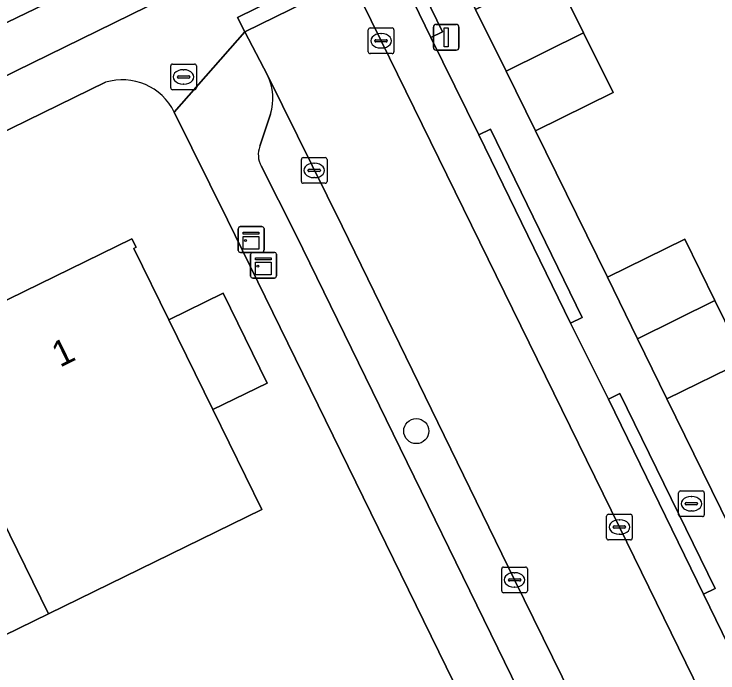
# Model space of a CAD drawing. Extents: x 160455 to 162082, y 388339 to 389736.
# Drawn here: x 160872.78 to 160900.16, y 388856.02 to 388881.65 of the extents above; entities that cross this region are included whole.
import ezdxf

# ---------------------------------------------------------------- set-up
doc = ezdxf.new("R2010")
doc.units = 0
for name, color, linetype in [('IMGEO_Berm_groen', 7, 'Continuous'), ('IMGEO_Boom', 7, 'Continuous'), ('IMGEO_Brandkraan', 7, 'Continuous'), ('IMGEO_Erf', 7, 'Continuous'), ('IMGEO_Fietspad_open', 7, 'Continuous'), ('IMGEO_Kast', 7, 'Continuous'), ('IMGEO_Kolk', 7, 'Continuous'), ('IMGEO_Lichtmast', 7, 'Continuous'), ('IMGEO_Pand', 7, 'Continuous'), ('IMGEO_Pand_nummerreeks', 7, 'Continuous'), ('IMGEO_Parkeervlak_open', 7, 'Continuous'), ('IMGEO_Rijbaan_lokaal_gesloten', 7, 'Continuous'), ('IMGEO_Voetpad_open', 7, 'Continuous')]:
    doc.layers.add(name, color=color, linetype=linetype)

msp = doc.modelspace()

# ---------------------------------------------------------------- linework, layer by layer
at = {"layer": 'IMGEO_Berm_groen'}
msp.add_lwpolyline([(160875.412, 388882.733), (160874.659, 388884.176), (160872.282, 388882.972), (160870.262, 388882.003), (160867.584, 388880.687), (160868.27, 388879.237), (160870.367, 388880.302)], close=True, dxfattribs=at)
at = {"layer": 'IMGEO_Boom'}
msp.add_circle((160888.428, 388865.428), 0.489, dxfattribs=at)
at = {"layer": 'IMGEO_Brandkraan'}
for p, q in [((160878.876, 388878.779), (160878.876, 388879.631)), ((160878.951, 388879.705), (160879.803, 388879.705)), ((160879.364, 388879.485), (160879.389, 388879.485)), ((160879.877, 388879.631), (160879.877, 388878.779)), ((160879.135, 388879.199), (160879.135, 388879.211)), ((160879.178, 388879.248), (160879.576, 388879.248)), ((160879.619, 388879.211), (160879.619, 388879.199)), ((160879.573, 388879.162), (160879.175, 388879.162)), ((160879.387, 388878.925), (160879.362, 388878.925)), ((160879.803, 388878.705), (160878.951, 388878.705)), ((160898.629, 388862.175), (160898.629, 388863.027)), ((160898.704, 388863.101), (160899.556, 388863.101)), ((160899.63, 388863.027), (160899.63, 388862.175)), ((160899.117, 388862.881), (160899.142, 388862.881)), ((160898.888, 388862.595), (160898.888, 388862.607)), ((160899.326, 388862.558), (160898.928, 388862.558)), ((160898.931, 388862.644), (160899.329, 388862.644)), ((160899.372, 388862.607), (160899.372, 388862.595)), ((160899.14, 388862.321), (160899.115, 388862.321)), ((160899.556, 388862.101), (160898.704, 388862.101))]:
    msp.add_line(p, q, dxfattribs=at)
for points in [[(160878.876, 388878.779), (160878.876, 388879.631)], [(160878.951, 388879.705), (160879.803, 388879.705)], [(160879.877, 388879.631), (160879.877, 388878.779)], [(160879.803, 388878.705), (160878.951, 388878.705)], [(160898.629, 388862.175), (160898.629, 388863.027)], [(160898.704, 388863.101), (160899.556, 388863.101)], [(160899.63, 388863.027), (160899.63, 388862.175)], [(160899.556, 388862.101), (160898.704, 388862.101)]]:
    msp.add_lwpolyline(points, dxfattribs=at)
for centre, radius, start, end in [((160878.953, 388879.629), 0.0765, 91.552, 178.448), ((160878.953, 388879.629), 0.0765, 91.552, 178.448), ((160879.801, 388879.629), 0.0765, 1.552, 88.448), ((160879.801, 388879.629), 0.0765, 1.552, 88.448), ((160879.175, 388879.208), 0.0403, 85.8775, 175.7526), ((160879.172, 388879.198), 0.0366, 178.938, 274.7102), ((160879.576, 388879.205), 0.043, 264.8664, 352.4533), ((160879.58, 388879.21), 0.0386, 1.7309, 96.639), ((160878.953, 388878.781), 0.0765, 181.552, 268.448), ((160878.953, 388878.781), 0.0765, 181.552, 268.448), ((160879.801, 388878.781), 0.0765, 271.552, 358.448), ((160879.801, 388878.781), 0.0765, 271.552, 358.448), ((160898.706, 388863.025), 0.0765, 91.552, 178.448), ((160898.706, 388863.025), 0.0765, 91.552, 178.448), ((160899.554, 388863.025), 0.0765, 1.552, 88.448), ((160899.554, 388863.025), 0.0765, 1.552, 88.448), ((160898.928, 388862.604), 0.0403, 85.8775, 175.7526), ((160898.925, 388862.594), 0.0366, 178.938, 274.7102), ((160899.329, 388862.601), 0.043, 264.8664, 352.4533), ((160899.333, 388862.606), 0.0386, 1.7309, 96.639), ((160898.706, 388862.177), 0.0765, 181.552, 268.448), ((160898.706, 388862.177), 0.0765, 181.552, 268.448), ((160899.554, 388862.177), 0.0765, 271.552, 358.448), ((160899.554, 388862.177), 0.0765, 271.552, 358.448)]:
    msp.add_arc(centre, radius, start, end, dxfattribs=at)
for centre, major_axis, ratio, start_param, end_param in [((160879.363, 388879.205), (-0.387, 0.002), 0.722429, 4.712389, 7.853982), ((160879.388, 388879.205), (-0.39, 0.002), 0.717154, 1.570796, 4.712389), ((160899.116, 388862.601), (-0.387, 0.002), 0.722429, 4.712389, 7.853982), ((160899.141, 388862.601), (-0.39, 0.002), 0.717154, 1.570796, 4.712389)]:
    msp.add_ellipse(centre, major_axis=major_axis, ratio=ratio, start_param=start_param, end_param=end_param, dxfattribs=at)
at = {"layer": 'IMGEO_Erf'}
for points in [[(160900.537, 388883.667), (160898.609, 388887.584), (160899.444, 388887.985), (160898.685, 388889.494), (160897.842, 388889.158), (160889.229, 388884.929), (160890.736, 388881.827), (160893.752, 388883.317), (160894.938, 388880.915), (160896.085, 388878.593), (160893.068, 388877.103), (160895.862, 388871.413), (160898.88, 388872.889), (160900.046, 388870.503), (160901.193, 388868.157), (160898.175, 388866.682), (160900.977, 388860.978)], [(160876.34, 388878.995), (160869.603, 388875.706)], [(160881.086, 388873.64), (160879.017, 388877.835)], [(160923.043, 388787.867), (160881.086, 388873.64)]]:
    msp.add_lwpolyline(points, dxfattribs=at)
msp.add_lwpolyline([(160841.784, 388842.524), (160833.503, 388838.478), (160828.537, 388848.637), (160828.406, 388848.582), (160828.242, 388848.909), (160836.639, 388853.011), (160844.731, 388856.965), (160852.814, 388860.914), (160860.915, 388864.872), (160868.98, 388868.813), (160877.369, 388872.911), (160877.532, 388872.579), (160877.442, 388872.535), (160878.807, 388869.754), (160880.916, 388870.788), (160882.628, 388867.298), (160880.52, 388866.263), (160882.426, 388862.378), (160874.128, 388858.324), (160866.044, 388854.375), (160857.969, 388850.43), (160849.877, 388846.477)], close=True, dxfattribs=at)
msp.add_arc((160876.996, 388876.841), 2.252, 26.1991, 106.9447, dxfattribs=at)
at = {"layer": 'IMGEO_Fietspad_open'}
for points in [[(160936.65, 388912.778), (160936.045, 388912.477), (160933.62, 388911.27), (160933.39, 388911.155), (160932.517, 388910.743), (160888.134, 388888.983), (160875.412, 388882.733), (160870.367, 388880.302), (160868.27, 388879.237), (160861.035, 388875.725), (160851.6, 388871.082), (160844.374, 388867.53), (160835.881, 388863.365), (160828.618, 388859.824), (160821.23, 388856.204)], [(160822.105, 388854.6), (160868.356, 388877.242), (160931.655, 388908.25), (160932.559, 388908.693), (160933.452, 388909.127)]]:
    msp.add_lwpolyline(points, dxfattribs=at)
at = {"layer": 'IMGEO_Kast'}
for p, q in [((160881.506, 388872.456), (160881.506, 388873.297)), ((160881.506, 388873.297), (160881.506, 388872.456)), ((160881.581, 388873.381), (160882.422, 388873.381)), ((160882.422, 388873.381), (160881.581, 388873.381)), ((160882.506, 388873.306), (160882.506, 388872.465)), ((160882.506, 388872.465), (160882.506, 388873.306)), ((160882.431, 388872.381), (160881.59, 388872.381)), ((160881.59, 388872.381), (160882.431, 388872.381)), ((160882.061, 388872.381), (160882.902, 388872.381)), ((160882.902, 388872.381), (160882.061, 388872.381)), ((160881.986, 388871.456), (160881.986, 388872.297)), ((160881.986, 388872.297), (160881.986, 388871.456)), ((160882.986, 388872.306), (160882.986, 388871.465)), ((160882.986, 388871.465), (160882.986, 388872.306)), ((160882.911, 388871.381), (160882.07, 388871.381)), ((160882.07, 388871.381), (160882.911, 388871.381))]:
    msp.add_line(p, q, dxfattribs=at)
for points in [[(160881.701, 388873.171), (160882.301, 388873.171), (160882.301, 388873.086), (160881.701, 388873.086), (160881.701, 388873.171)], [(160881.701, 388872.996), (160882.301, 388872.996), (160882.301, 388872.507), (160881.701, 388872.507), (160881.701, 388872.996)], [(160882.181, 388872.171), (160882.781, 388872.171), (160882.781, 388872.086), (160882.181, 388872.086), (160882.181, 388872.171)], [(160882.181, 388871.996), (160882.781, 388871.996), (160882.781, 388871.507), (160882.181, 388871.507), (160882.181, 388871.996)]]:
    msp.add_lwpolyline(points, dxfattribs=at)
for centre in [(160881.785, 388872.845), (160882.265, 388871.845)]:
    msp.add_circle(centre, 0.0377, dxfattribs=at)
for centre, start, end in [((160881.584, 388873.303), 92.4484, 184.2845), ((160881.584, 388873.303), 92.4484, 184.2845), ((160882.428, 388873.303), 2.4484, 94.2845), ((160882.428, 388873.303), 2.4484, 94.2845), ((160881.584, 388872.459), 182.4484, 274.2845), ((160881.584, 388872.459), 182.4484, 274.2845), ((160882.064, 388872.303), 92.4484, 184.2845), ((160882.064, 388872.303), 92.4484, 184.2845), ((160882.428, 388872.459), 272.4484, 4.2845), ((160882.428, 388872.459), 272.4484, 4.2845), ((160882.908, 388872.303), 2.4484, 94.2845), ((160882.908, 388872.303), 2.4484, 94.2845), ((160882.064, 388871.459), 182.4484, 274.2845), ((160882.064, 388871.459), 182.4484, 274.2845), ((160882.908, 388871.459), 272.4484, 4.2845), ((160882.908, 388871.459), 272.4484, 4.2845)]:
    msp.add_arc(centre, 0.0779, start, end, dxfattribs=at)
at = {"layer": 'IMGEO_Kolk'}
for p, q in [((160886.635, 388881.11), (160887.487, 388881.11)), ((160886.56, 388880.184), (160886.56, 388881.036)), ((160887.048, 388880.89), (160887.073, 388880.89)), ((160887.561, 388881.036), (160887.561, 388880.184)), ((160886.819, 388880.604), (160886.819, 388880.616)), ((160887.257, 388880.567), (160886.859, 388880.567)), ((160886.862, 388880.653), (160887.26, 388880.653)), ((160887.303, 388880.616), (160887.303, 388880.604)), ((160887.071, 388880.33), (160887.046, 388880.33)), ((160887.487, 388880.11), (160886.635, 388880.11)), ((160883.958, 388875.142), (160883.958, 388875.994)), ((160884.033, 388876.068), (160884.885, 388876.068)), ((160884.959, 388875.994), (160884.959, 388875.142)), ((160884.26, 388875.611), (160884.658, 388875.611)), ((160884.446, 388875.848), (160884.471, 388875.848)), ((160884.217, 388875.562), (160884.217, 388875.574)), ((160884.655, 388875.525), (160884.257, 388875.525)), ((160884.701, 388875.574), (160884.701, 388875.562)), ((160884.885, 388875.068), (160884.033, 388875.068)), ((160884.469, 388875.288), (160884.444, 388875.288)), ((160895.904, 388862.195), (160896.756, 388862.195)), ((160895.829, 388861.269), (160895.829, 388862.121)), ((160896.317, 388861.975), (160896.342, 388861.975)), ((160896.83, 388862.121), (160896.83, 388861.269)), ((160896.088, 388861.689), (160896.088, 388861.701)), ((160896.526, 388861.652), (160896.128, 388861.652)), ((160896.131, 388861.738), (160896.529, 388861.738)), ((160896.572, 388861.701), (160896.572, 388861.689)), ((160896.34, 388861.415), (160896.315, 388861.415)), ((160896.756, 388861.195), (160895.904, 388861.195)), ((160891.751, 388859.214), (160891.751, 388860.066)), ((160891.826, 388860.14), (160892.678, 388860.14)), ((160892.752, 388860.066), (160892.752, 388859.214)), ((160892.239, 388859.92), (160892.264, 388859.92)), ((160892.01, 388859.634), (160892.01, 388859.646)), ((160892.448, 388859.597), (160892.05, 388859.597)), ((160892.053, 388859.683), (160892.451, 388859.683)), ((160892.494, 388859.646), (160892.494, 388859.634)), ((160892.262, 388859.36), (160892.237, 388859.36)), ((160892.678, 388859.14), (160891.826, 388859.14))]:
    msp.add_line(p, q, dxfattribs=at)
for points in [[(160886.635, 388881.11), (160887.487, 388881.11)], [(160886.56, 388880.184), (160886.56, 388881.036)], [(160887.561, 388881.036), (160887.561, 388880.184)], [(160887.487, 388880.11), (160886.635, 388880.11)], [(160883.958, 388875.142), (160883.958, 388875.994)], [(160884.033, 388876.068), (160884.885, 388876.068)], [(160884.959, 388875.994), (160884.959, 388875.142)], [(160884.885, 388875.068), (160884.033, 388875.068)], [(160895.904, 388862.195), (160896.756, 388862.195)], [(160895.829, 388861.269), (160895.829, 388862.121)], [(160896.83, 388862.121), (160896.83, 388861.269)], [(160896.756, 388861.195), (160895.904, 388861.195)], [(160891.751, 388859.214), (160891.751, 388860.066)], [(160891.826, 388860.14), (160892.678, 388860.14)], [(160892.752, 388860.066), (160892.752, 388859.214)], [(160892.678, 388859.14), (160891.826, 388859.14)]]:
    msp.add_lwpolyline(points, dxfattribs=at)
for centre, radius, start, end in [((160886.637, 388881.034), 0.0765, 91.552, 178.448), ((160886.637, 388881.034), 0.0765, 91.552, 178.448), ((160887.485, 388881.034), 0.0765, 1.552, 88.448), ((160887.485, 388881.034), 0.0765, 1.552, 88.448), ((160886.859, 388880.613), 0.0403, 85.8775, 175.7526), ((160886.856, 388880.603), 0.0366, 178.938, 274.7102), ((160887.26, 388880.61), 0.043, 264.8664, 352.4533), ((160887.264, 388880.615), 0.0386, 1.7309, 96.639), ((160886.637, 388880.186), 0.0765, 181.552, 268.448), ((160886.637, 388880.186), 0.0765, 181.552, 268.448), ((160887.485, 388880.186), 0.0765, 271.552, 358.448), ((160887.485, 388880.186), 0.0765, 271.552, 358.448), ((160884.035, 388875.992), 0.0765, 91.552, 178.448), ((160884.035, 388875.992), 0.0765, 91.552, 178.448), ((160884.883, 388875.992), 0.0765, 1.552, 88.448), ((160884.883, 388875.992), 0.0765, 1.552, 88.448), ((160884.257, 388875.571), 0.0403, 85.8775, 175.7526), ((160884.662, 388875.573), 0.0386, 1.7309, 96.639), ((160884.254, 388875.561), 0.0366, 178.938, 274.7102), ((160884.658, 388875.568), 0.043, 264.8664, 352.4533), ((160884.035, 388875.144), 0.0765, 181.552, 268.448), ((160884.035, 388875.144), 0.0765, 181.552, 268.448), ((160884.883, 388875.144), 0.0765, 271.552, 358.448), ((160884.883, 388875.144), 0.0765, 271.552, 358.448), ((160895.906, 388862.119), 0.0765, 91.552, 178.448), ((160895.906, 388862.119), 0.0765, 91.552, 178.448), ((160896.754, 388862.119), 0.0765, 1.552, 88.448), ((160896.754, 388862.119), 0.0765, 1.552, 88.448), ((160896.128, 388861.698), 0.0403, 85.8775, 175.7526), ((160896.125, 388861.688), 0.0366, 178.938, 274.7102), ((160896.529, 388861.695), 0.043, 264.8664, 352.4533), ((160896.533, 388861.7), 0.0386, 1.7309, 96.639), ((160895.906, 388861.271), 0.0765, 181.552, 268.448), ((160895.906, 388861.271), 0.0765, 181.552, 268.448), ((160896.754, 388861.271), 0.0765, 271.552, 358.448), ((160896.754, 388861.271), 0.0765, 271.552, 358.448), ((160891.828, 388860.064), 0.0765, 91.552, 178.448), ((160891.828, 388860.064), 0.0765, 91.552, 178.448), ((160892.676, 388860.064), 0.0765, 1.552, 88.448), ((160892.676, 388860.064), 0.0765, 1.552, 88.448), ((160892.05, 388859.643), 0.0403, 85.8775, 175.7526), ((160892.047, 388859.633), 0.0366, 178.938, 274.7102), ((160892.451, 388859.64), 0.043, 264.8664, 352.4533), ((160892.455, 388859.645), 0.0386, 1.7309, 96.639), ((160891.828, 388859.216), 0.0765, 181.552, 268.448), ((160891.828, 388859.216), 0.0765, 181.552, 268.448), ((160892.676, 388859.216), 0.0765, 271.552, 358.448), ((160892.676, 388859.216), 0.0765, 271.552, 358.448)]:
    msp.add_arc(centre, radius, start, end, dxfattribs=at)
for centre, major_axis, ratio, start_param, end_param in [((160887.047, 388880.61), (-0.387, 0.002), 0.722429, 4.712389, 7.853982), ((160887.072, 388880.61), (-0.39, 0.002), 0.717154, 1.570796, 4.712389), ((160884.445, 388875.568), (-0.387, 0.002), 0.722429, 4.712389, 7.853982), ((160884.47, 388875.568), (-0.39, 0.002), 0.717154, 1.570796, 4.712389), ((160896.316, 388861.695), (-0.387, 0.002), 0.722429, 4.712389, 7.853982), ((160896.341, 388861.695), (-0.39, 0.002), 0.717154, 1.570796, 4.712389), ((160892.238, 388859.64), (-0.387, 0.002), 0.722429, 4.712389, 7.853982), ((160892.263, 388859.64), (-0.39, 0.002), 0.717154, 1.570796, 4.712389)]:
    msp.add_ellipse(centre, major_axis=major_axis, ratio=ratio, start_param=start_param, end_param=end_param, dxfattribs=at)
at = {"layer": 'IMGEO_Lichtmast'}
for p, q in [((160889.096, 388880.346), (160889.096, 388881.146)), ((160889.096, 388881.146), (160889.096, 388880.346)), ((160889.196, 388881.246), (160889.986, 388881.246)), ((160889.986, 388881.246), (160889.196, 388881.246)), ((160890.086, 388881.146), (160890.086, 388880.346)), ((160890.086, 388880.346), (160890.086, 388881.146)), ((160889.986, 388880.246), (160889.196, 388880.246)), ((160889.196, 388880.246), (160889.986, 388880.246))]:
    msp.add_line(p, q, dxfattribs=at)
msp.add_lwpolyline([(160889.516, 388881.121), (160889.666, 388881.121), (160889.666, 388880.371), (160889.516, 388880.371), (160889.516, 388881.121)], dxfattribs=at)
for centre, start, end in [((160889.196, 388881.146), 90, 180), ((160889.196, 388881.146), 90, 180), ((160889.986, 388881.146), 0, 90), ((160889.986, 388881.146), 360, 90), ((160889.196, 388880.346), 180, 270), ((160889.196, 388880.346), 180, 270), ((160889.986, 388880.346), 270, 0), ((160889.986, 388880.346), 270, 0)]:
    msp.add_arc(centre, 0.1, start, end, dxfattribs=at)
at = {"layer": 'IMGEO_Pand'}
for points in [[(160891.919, 388879.431), (160894.938, 388880.915), (160893.752, 388883.317), (160890.736, 388881.827)], [(160891.919, 388879.431), (160893.068, 388877.103), (160896.085, 388878.593), (160894.938, 388880.915)], [(160880.52, 388866.263), (160878.807, 388869.754), (160877.442, 388872.535), (160877.532, 388872.579), (160877.369, 388872.911), (160868.98, 388868.813), (160874.128, 388858.324), (160882.426, 388862.378)], [(160900.046, 388870.503), (160898.88, 388872.889), (160895.862, 388871.413), (160897.03, 388869.023)], [(160878.807, 388869.754), (160880.52, 388866.263), (160882.628, 388867.298), (160880.916, 388870.788)], [(160900.046, 388870.503), (160897.03, 388869.023), (160898.175, 388866.682), (160901.193, 388868.157)], [(160866.044, 388854.375), (160874.128, 388858.324), (160868.98, 388868.813), (160860.915, 388864.872)]]:
    msp.add_lwpolyline(points, close=True, dxfattribs=at)
at = {"layer": 'IMGEO_Parkeervlak_open'}
for points in [[(160911.215, 388835.363), (160909.672, 388838.494), (160906.104, 388845.826), (160904.655, 388848.803), (160901.054, 388856.106), (160899.601, 388859.082), (160895.9, 388866.666), (160894.431, 388869.632), (160890.862, 388876.949), (160888.997, 388880.736), (160887.426, 388883.979), (160887.237, 388884.348), (160885.623, 388883.565), (160885.899, 388882.993), (160887.06, 388880.61), (160896.329, 388861.695), (160910.956, 388831.772)], [(160925.346, 388792.037), (160924.513, 388793.746), (160917.312, 388808.452), (160909.404, 388824.657), (160900.787, 388842.277), (160892.253, 388859.641), (160885.54, 388873.4), (160882.647, 388879.267)], [(160882.759, 388877.761), (160882.346, 388876.509)], [(160882.397, 388875.74), (160883.738, 388873.079), (160895.115, 388849.788), (160898.697, 388842.502), (160903.069, 388833.562), (160906.62, 388826.241), (160911.01, 388817.301), (160914.506, 388810.154), (160918.424, 388802.124), (160921.992, 388794.818), (160922.413, 388793.99)]]:
    msp.add_lwpolyline(points, dxfattribs=at)
for centre, radius, start, end in [((160880.762, 388878.37), 2.087, 343.0467, 25.4597), ((160883.193, 388876.179), 0.909, 158.7241, 208.8645)]:
    msp.add_arc(centre, radius, start, end, dxfattribs=at)
at = {"layer": 'IMGEO_Rijbaan_lokaal_gesloten'}
for points in [[(160896.329, 388861.695), (160887.06, 388880.61), (160885.899, 388882.993), (160881.756, 388880.964), (160882.647, 388879.267), (160885.54, 388873.4), (160892.253, 388859.641), (160900.787, 388842.277), (160909.404, 388824.657), (160917.312, 388808.452), (160924.513, 388793.746), (160925.346, 388792.037), (160926.223, 388790.231)], [(160929.884, 388792.936), (160921.364, 388810.487), (160916.384, 388820.712), (160915.819, 388821.851), (160913.485, 388826.593), (160911.402, 388830.898), (160910.956, 388831.772), (160896.329, 388861.695)]]:
    msp.add_lwpolyline(points, dxfattribs=at)
at = {"layer": 'IMGEO_Voetpad_open'}
for points in [[(160881.756, 388880.964), (160881.475, 388881.523), (160885.623, 388883.565), (160887.237, 388884.348), (160887.426, 388883.979), (160887.875, 388884.196), (160889.229, 388884.929), (160897.842, 388889.158), (160897.619, 388889.615), (160898.606, 388890.098), (160898.851, 388889.568), (160908.085, 388894.116), (160911.106, 388895.713), (160912.86, 388896.392), (160932.67, 388906.09), (160931.655, 388908.25), (160868.356, 388877.242), (160822.105, 388854.6)], [(160900.977, 388860.978), (160898.175, 388866.682), (160897.03, 388869.023), (160895.862, 388871.413), (160893.068, 388877.103), (160891.919, 388879.431), (160890.736, 388881.827), (160889.229, 388884.929), (160887.875, 388884.196), (160889.446, 388880.953), (160888.997, 388880.736), (160890.862, 388876.949), (160891.311, 388877.168), (160894.88, 388869.851), (160894.431, 388869.632), (160895.9, 388866.666), (160896.349, 388866.885), (160900.05, 388859.301), (160899.601, 388859.082), (160901.054, 388856.106)], [(160879.017, 388877.835), (160881.756, 388880.964)], [(160882.647, 388879.267), (160881.756, 388880.964), (160879.017, 388877.835), (160881.086, 388873.64), (160923.043, 388787.867), (160926.279, 388785.21)], [(160821.137, 388851.908), (160825.107, 388853.891), (160869.603, 388875.706), (160876.34, 388878.995)], [(160882.346, 388876.509), (160882.759, 388877.761)], [(160922.413, 388793.99), (160921.992, 388794.818), (160921.543, 388794.599), (160917.975, 388801.905), (160918.424, 388802.124), (160914.506, 388810.154), (160914.057, 388809.935), (160910.561, 388817.082), (160911.01, 388817.301), (160906.62, 388826.241), (160906.171, 388826.023), (160902.62, 388833.344), (160903.069, 388833.562), (160898.697, 388842.502), (160898.249, 388842.282), (160894.667, 388849.568), (160895.115, 388849.788), (160883.738, 388873.079), (160882.397, 388875.74)]]:
    msp.add_lwpolyline(points, dxfattribs=at)
for points in [[(160888.997, 388880.736), (160889.446, 388880.953), (160887.875, 388884.196), (160887.426, 388883.979)], [(160881.756, 388880.964), (160885.899, 388882.993), (160885.623, 388883.565), (160881.475, 388881.523)], [(160894.431, 388869.632), (160894.88, 388869.851), (160891.311, 388877.168), (160890.862, 388876.949)], [(160899.601, 388859.082), (160900.05, 388859.301), (160896.349, 388866.885), (160895.9, 388866.666)]]:
    msp.add_lwpolyline(points, close=True, dxfattribs=at)
for centre, radius, start, end in [((160880.762, 388878.37), 2.087, 343.0467, 25.4597), ((160876.996, 388876.841), 2.252, 26.1991, 106.9447), ((160883.193, 388876.179), 0.909, 158.7241, 208.8645)]:
    msp.add_arc(centre, radius, start, end, dxfattribs=at)

# ---------------------------------------------------------------- texts
at = {"layer": 'IMGEO_Pand_nummerreeks'}
msp.add_text('1', height=1, rotation=26.0409, dxfattribs=at).set_placement((160874.57, 388867.892))

doc.saveas('drawing.dxf')
